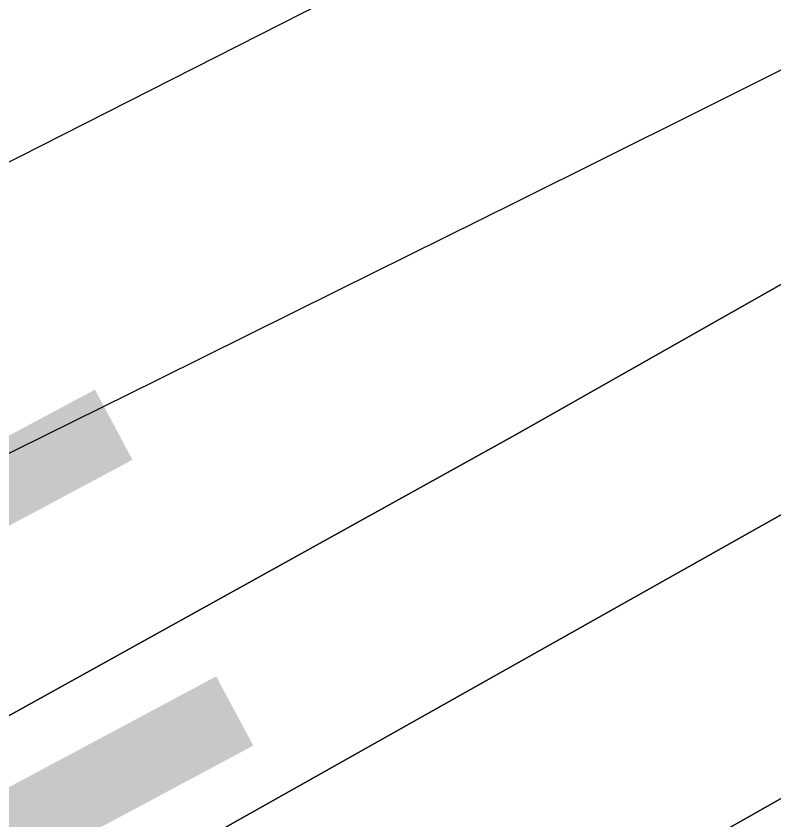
# Model space of a CAD drawing. Extents: x 3445503 to 3483459, y 540493 to 566012.
# Drawn here: x 3477251.8 to 3477357.3, y 552157 to 552268.9 of the extents above; entities that cross this region are included whole.
import ezdxf

# ---------------------------------------------------------------- set-up
doc = ezdxf.new("R2010")
doc.units = 0
for name, color, linetype in [('V-RIVR-EDGE', 7, 'Continuous'), ('V-RRAP-RVMT-IDEN', 7, 'Continuous'), ('V-TOPO-DPTH', 7, 'Continuous'), ('V-TOPO-MAJR', 7, 'Continuous'), ('V-TOPO-MINR', 7, 'Continuous')]:
    doc.layers.add(name, color=color, linetype=linetype)

msp = doc.modelspace()

# ---------------------------------------------------------------- linework, layer by layer
at = {"layer": 'V-RIVR-EDGE'}
msp.add_spline([(3477967.3848833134, 552440.8059690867), (3477956.324274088, 552434.4645256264), (3477946.922800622, 552428.2304005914), (3477938.2208844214, 552423.7327046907), (3477929.172198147, 552419.58349804), (3477921.163822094, 552414.388823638), (3477919.4179374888, 552411.2644546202), (3477918.3664526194, 552407.7907367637), (3477915.2291897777, 552404.3221764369), (3477908.61305155, 552399.8193230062), (3477903.741938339, 552398.0932089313), (3477897.8270765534, 552396.0220439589), (3477895.3893709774, 552394.2899127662), (3477890.1714876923, 552392.9122879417), (3477887.3861524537, 552391.1810163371), (3477883.9004003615, 552387.3656859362), (3477874.497207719, 552380.4363015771), (3477864.3996153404, 552373.8562660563), (3477857.0907965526, 552370.3980207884), (3477852.909785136, 552366.5844095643), (3477848.381144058, 552362.7716579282), (3477844.5451835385, 552357.9142981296), (3477836.8938926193, 552356.5426904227), (3477833.4090001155, 552353.0749896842), (3477830.613349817, 552347.1721621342), (3477822.605833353, 552342.3251173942), (3477810.0688162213, 552333.3176913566), (3477792.657247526, 552321.1936325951), (3477781.52192369, 552316.7019538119), (3477774.9023471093, 552310.8085817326), (3477768.981468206, 552306.3040091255), (3477763.756708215, 552302.1453470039), (3477759.9310627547, 552301.4595431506), (3477756.0985405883, 552297.9927020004), (3477741.122958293, 552286.9055151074), (3477723.7062320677, 552272.6956783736), (3477708.732368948, 552262.3037508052), (3477698.9806870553, 552255.0275963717), (3477689.5869498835, 552251.922138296), (3477683.6652113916, 552247.0699360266), (3477677.043915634, 552240.4813046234), (3477664.1601284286, 552231.8223678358), (3477659.2829980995, 552227.6628461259), (3477652.325247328, 552225.5942599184), (3477646.05759835, 552221.4381765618), (3477633.1695132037, 552211.0410914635), (3477593.4640879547, 552180.5476742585), (3477582.3218874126, 552173.2749581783), (3477570.133359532, 552164.6143022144), (3477532.8716569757, 552138.2864238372), (3477506.055176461, 552118.5377213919), (3477500.1351571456, 552114.3807784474), (3477492.8237595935, 552109.879644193), (3477485.8591321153, 552105.0300206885), (3477479.9494278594, 552105.044633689), (3477473.686936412, 552102.974328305), (3477446.1786349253, 552084.6178636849), (3477429.4631851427, 552072.8397154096), (3477413.0962246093, 552061.4083372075), (3477403.3445427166, 552054.1321827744), (3477399.864807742, 552052.7502600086), (3477395.341324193, 552051.0232863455), (3477385.9467274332, 552047.5701986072), (3477366.105189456, 552036.8426756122), (3477295.433217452, 551995.3016125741), (3477256.0874561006, 551969.6741510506), (3477245.9924424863, 551964.1370045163), (3477236.5866710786, 551956.1647311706), (3477232.406519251, 551952.6987496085), (3477223.3586925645, 551948.89717262), (3477210.8268329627, 551941.975524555), (3477195.5096381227, 551933.3226048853), (3477189.23941038, 551928.1236325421), (3477182.2756424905, 551923.6216386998), (3477175.6646617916, 551921.2045632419), (3477171.836437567, 551919.4758704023), (3477168.3515450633, 551916.0081696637), (3477159.6496288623, 551911.5104737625), (3477143.6328767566, 551901.1211249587), (3477124.4848789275, 551889.6966234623), (3477117.871319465, 551886.2366590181), (3477112.3066661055, 551885.2075234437), (3477107.4346933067, 551883.1337797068), (3477100.8211338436, 551879.6738152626), (3477094.5517656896, 551874.8224725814), (3477091.412783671, 551870.6586529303), (3477085.147713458, 551867.54545856), (3477074.3548617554, 551860.9671422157), (3477058.344126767, 551853.011201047), (3477036.0640236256, 551840.203917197), (3477024.5707550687, 551831.5415420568), (3477014.1263926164, 551825.3099957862), (3477007.5162715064, 551823.2405499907), (3476990.806838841, 551813.8958093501), (3476960.862550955, 551794.5024728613), (3476943.4492630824, 551781.6831547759), (3476927.7818598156, 551771.9882057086), (3476905.500897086, 551758.8332921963), (3476879.0389229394, 551741.8647674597), (3476864.071076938, 551733.9062475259), (3476854.3211142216, 551727.325352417), (3476848.0526056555, 551722.8216393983), (3476839.70175747, 551719.7136025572), (3476833.4427043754, 551719.0338158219), (3476830.31231824, 551718.3462927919), (3476827.173336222, 551714.182473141), (3476822.9949035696, 551711.4117509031), (3476800.371468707, 551700.343474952), (3476764.179302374, 551684.7895373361), (3476719.29037737, 551666.8236817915), (3476694.587181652, 551658.1939710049), (3476687.274064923, 551652.9975774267), (3476681.7085519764, 551651.6208121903), (3476674.7516607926, 551649.8998556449), (3476665.709851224, 551648.5316862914), (3476648.669121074, 551645.7927688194), (3476639.2779626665, 551643.7301997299), (3476627.4490986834, 551639.9354994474), (3476617.009034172, 551635.4421014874), (3476607.2625098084, 551630.2517250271), (3476595.080858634, 551624.3721063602), (3476590.5590942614, 551623.3403920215), (3476578.3920560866, 551623.3704776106), (3476574.5664106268, 551622.6846737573), (3476569.6944378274, 551620.6109300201), (3476563.7744185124, 551616.4539870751), (3476559.595126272, 551613.3356351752), (3476542.5552557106, 551610.944347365), (3476516.4692776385, 551605.4467418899), (3476500.8139086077, 551600.6186080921), (3476493.860455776, 551600.2881701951), (3476490.382439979, 551599.6015067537), (3476484.8160674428, 551597.8771118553), (3476475.769959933, 551594.7707941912), (3476466.7143969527, 551587.8405502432), (3476459.750629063, 551583.3385564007), (3476454.1842565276, 551581.6141615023), (3476446.5243697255, 551576.7662571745), (3476440.255001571, 551571.9149144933), (3476435.0311011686, 551568.1038820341), (3476422.854607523, 551564.3100413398), (3476402.3126526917, 551551.4984595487), (3476381.420489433, 551537.6448483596), (3476372.0198755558, 551531.7583529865), (3476359.8339264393, 551524.140586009), (3476350.7740655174, 551515.4721937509), (3476342.071289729, 551510.6268681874), (3476327.10172455, 551501.9730889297), (3476312.481508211, 551494.0137094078), (3476294.027910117, 551482.2398590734), (3476278.3630856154, 551473.5877989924), (3476258.5155305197, 551460.4268683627), (3476247.7175212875, 551451.7627740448), (3476240.7477362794, 551444.8273725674), (3476231.3445436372, 551437.8979882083), (3476220.5534111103, 551432.0149311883), (3476209.412070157, 551425.0898447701), (3476201.752183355, 551420.2419404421), (3476188.86323862, 551409.4972256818), (3476180.8488454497, 551401.8691436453), (3476169.01310476, 551395.2934060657), (3476157.8666062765, 551386.2825416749), (3476151.592940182, 551379.6930506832), (3476140.805246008, 551375.200512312), (3476129.659607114, 551366.5372775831), (3476121.6409160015, 551357.171047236), (3476113.974152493, 551349.5421056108), (3476103.18130079, 551342.9637892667), (3476089.95590104, 551336.7391197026), (3476064.211535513, 551328.8072470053), (3476038.8070633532, 551317.7458477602), (3476021.0538821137, 551308.0560562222), (3476001.9050246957, 551296.2839250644), (3475987.974050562, 551285.889418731), (3475980.311584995, 551279.9986254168), (3475968.8286314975, 551275.5078062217), (3475961.8691615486, 551272.74396069), (3475958.38169028, 551268.2333709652), (3475953.4976832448, 551261.2928119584), (3475933.6613027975, 551252.651066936), (3475913.8197648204, 551241.923543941), (3475899.54373979, 551232.5727861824), (3475888.3989604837, 551224.2571811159), (3475872.030280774, 551212.1305435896), (3475859.1439148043, 551202.4287178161), (3475843.822422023, 551192.0376498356), (3475828.851137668, 551182.688611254), (3475807.6165022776, 551170.9216376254), (3475790.902771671, 551159.8387486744), (3475778.359737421, 551148.3979150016), (3475750.8454188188, 551127.6080427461), (3475732.386663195, 551113.7484144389), (3475710.1082792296, 551101.6363899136), (3475688.5242950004, 551089.1750165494), (3475657.5457140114, 551073.2605554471), (3475627.610881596, 551057.6911452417), (3475610.205330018, 551048.0004941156), (3475592.8023572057, 551039.3527319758), (3475578.883417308, 551033.8250409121), (3475567.7575489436, 551033.1572884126), (3475559.4084199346, 551030.7445108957), (3475547.22161123, 551022.7791142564), (3475531.193684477, 551007.8705798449), (3475514.128026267, 550995.0504021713), (3475489.7561280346, 550979.8148682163), (3475462.248686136, 550961.8060332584), (3475436.832179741, 550945.8778187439), (3475412.1117922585, 550930.2955147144), (3475404.102556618, 550924.7532106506), (3475394.356891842, 550919.9104638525), (3475383.5657593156, 550914.0274068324), (3475369.9892915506, 550906.4130782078), (3475361.2813582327, 550899.4819746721), (3475348.7563753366, 550895.3413639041), (3475341.099067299, 550891.5363485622), (3475331.346525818, 550883.9125644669), (3475319.5056275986, 550875.251048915), (3475304.183275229, 550864.5123512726), (3475282.257678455, 550854.4852451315), (3475261.025621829, 550843.7611604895), (3475243.971997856, 550835.8077980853), (3475209.5136818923, 550818.5114142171), (3475176.085361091, 550795.9980066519), (3475149.619948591, 550777.6389632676), (3475114.789934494, 550750.6098084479), (3475097.3766466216, 550737.7904903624), (3475087.6146496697, 550726.3427799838), (3475078.202861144, 550715.9370990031), (3475072.9712244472, 550708.9973995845), (3475070.5317996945, 550706.5700090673), (3475067.0529243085, 550705.5357159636), (3475062.1826706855, 550704.1572315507), (3475055.2206219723, 550700.3504970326), (3475048.2534157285, 550694.4579845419), (3475043.3668299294, 550686.4745365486), (3475033.264080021, 550677.8087230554), (3475023.50638101, 550668.099160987), (3475018.97344199, 550662.5482610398), (3475016.528000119, 550657.6874628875), (3475015.1288855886, 550654.2146046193), (3475012.339252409, 550650.7451847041), (3475004.6767868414, 550644.8543913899), (3475000.49319666, 550639.9978911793), (3474998.0511931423, 550636.527611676), (3474987.9467240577, 550627.1665388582), (3474974.703272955, 550613.6416463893), (3474958.329435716, 550599.4292308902), (3474946.4885374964, 550590.7677153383), (3474937.4321149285, 550583.4898417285), (3474926.2856164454, 550574.4789773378), (3474912.7005527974, 550563.388352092), (3474895.6417712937, 550553.3492117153), (3474877.8877304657, 550543.3117905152), (3474859.783481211, 550532.2323399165), (3474849.689327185, 550527.0428230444), (3474846.203575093, 550523.2274926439), (3474838.546267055, 550519.4224773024), (3474826.015267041, 550512.8484588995), (3474803.3961301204, 550503.518331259), (3474763.728526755, 550488.3206191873), (3474757.461737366, 550484.5121654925), (3474754.3296320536, 550483.1293831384), (3474743.1960273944, 550479.3329636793), (3474732.059843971, 550474.4936552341), (3474701.4383481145, 550462.4022608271), (3474681.260355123, 550456.1947830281), (3474669.430631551, 550452.0524530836), (3474656.205231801, 550445.8277835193), (3474651.328101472, 550441.6682618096), (3474649.580497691, 550437.8486334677), (3474646.428621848, 550428.4703688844), (3474639.474309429, 550427.7923013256), (3474629.0385428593, 550425.0370516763), (3474622.08423044, 550424.3589841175), (3474617.2174151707, 550424.3710183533), (3474614.0844502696, 550422.6406063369), (3474611.296536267, 550419.8664457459), (3474606.4228442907, 550417.0974426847), (3474599.8170211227, 550416.7661451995), (3474592.512500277, 550415.0460482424), (3474584.1633712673, 550412.633270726), (3474580.6801979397, 550409.8608293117), (3474579.97806191, 550407.0815111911), (3474579.2707683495, 550402.2164150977), (3474577.524024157, 550398.7444164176), (3474572.3009833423, 550395.2810136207), (3474569.5259631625, 550397.7212979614), (3474568.8350017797, 550399.4611654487), (3474566.39901538, 550398.4242935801), (3474565.003339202, 550396.3419539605), (3474560.8317832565, 550396.3522690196), (3474558.046448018, 550394.620997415), (3474557.349469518, 550393.9274572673), (3474552.8216880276, 550390.4623352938), (3474550.030335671, 550386.2976560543), (3474547.2398429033, 550382.480606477), (3474544.4553672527, 550381.0969645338), (3474541.6777683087, 550382.4943598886), (3474539.93876041, 550382.1510281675), (3474539.237483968, 550379.7193397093), (3474537.4838630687, 550373.4663037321), (3474536.4297994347, 550368.9496968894), (3474533.638447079, 550364.7850176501), (3474528.767333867, 550363.058903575), (3474524.9425479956, 550362.7207293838), (3474521.1297963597, 550367.2493704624), (3474518.3504782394, 550367.9515064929), (3474514.8690240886, 550365.8743244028), (3474513.4733479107, 550363.7919847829), (3474515.539355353, 550355.7913450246), (3474514.1368024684, 550350.9279681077), (3474510.6458928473, 550345.0268597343), (3474504.717277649, 550337.393620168), (3474501.5877511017, 550337.0537268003), (3474494.9827875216, 550337.0700589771), (3474490.1151126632, 550336.7344635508), (3474486.2911863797, 550336.7439190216), (3474483.5049915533, 550334.665017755), (3474481.7616857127, 550332.5835377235), (3474479.668171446, 550329.4600282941), (3474476.1884364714, 550328.0781055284), (3474468.885634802, 550327.0532678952), (3474462.629160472, 550327.4163701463), (3474450.808032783, 550326.750336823), (3474441.4194531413, 550325.7306567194), (3474433.070324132, 550323.3178792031), (3474424.3727058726, 550320.5583316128), (3474416.3677681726, 550316.7541758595), (3474412.183318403, 550311.5500459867), (3474406.9585584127, 550307.3913838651), (3474397.2111744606, 550301.8533777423), (3474391.99586994, 550301.5186419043), (3474386.088744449, 550302.5761438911), (3474381.571278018, 550303.282577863), (3474374.9663144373, 550303.29891004), (3474367.313304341, 550301.232043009), (3474361.396723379, 550298.4656187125), (3474352.692228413, 550292.9250338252), (3474347.1249962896, 550290.8530092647), (3474344.6941674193, 550291.9019153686), (3474343.6555763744, 550293.6426424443), (3474340.8745390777, 550293.6495191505), (3474339.4754245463, 550290.1766608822), (3474332.171763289, 550288.804193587), (3474327.3015096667, 550287.4257091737), (3474316.868321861, 550285.713348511), (3474310.6084091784, 550284.6859321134), (3474304.3545136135, 550286.0919233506), (3474293.2303644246, 550286.119430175), (3474261.933379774, 550282.0252371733), (3474232.365087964, 550274.1028199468), (3474219.840105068, 550269.962209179), (3474206.624160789, 550267.5614658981), (3474200.707579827, 550264.7950416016), (3474193.397901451, 550260.9891666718), (3474172.5229299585, 550254.0881487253), (3474156.866701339, 550248.9123852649), (3474145.3846074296, 550244.7691957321), (3474138.0800865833, 550243.0490987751), (3474131.475123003, 550243.0654309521), (3474123.8212533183, 550240.6509342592), (3474116.8617833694, 550237.8870887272), (3474100.516312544, 550235.1464520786), (3474090.0865630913, 550234.8246100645), (3474081.393242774, 550233.8032107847), (3474068.173860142, 550230.0119488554), (3474051.4764617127, 550225.5340234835), (3474039.295670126, 550220.0020344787), (3474031.2976091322, 550218.9789160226), (3474029.5560224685, 550217.5926953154), (3474028.8504480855, 550213.4228585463), (3474027.1131593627, 550213.77478615), (3474025.036836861, 550217.603869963), (3474021.9098890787, 550218.3068655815), (3474017.0361971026, 550215.53786252), (3474014.6010702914, 550214.8486203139), (3474009.387484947, 550215.2091437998), (3474003.125853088, 550213.4864680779), (3473996.173259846, 550213.5036598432), (3473986.43791013, 550212.8324689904), (3473971.4812387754, 550209.3931346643), (3473947.8217916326, 550201.1084747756), (3473927.9965858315, 550196.985915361), (3473915.481058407, 550196.6692308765), (3473910.9584344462, 550195.2898868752), (3473900.519229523, 550191.1441185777), (3473896.3399372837, 550188.0257666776), (3473890.081743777, 550187.6936096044), (3473880.6914449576, 550185.9786701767), (3473877.557620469, 550183.9006284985), (3473876.1593655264, 550180.7753998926), (3473870.9371843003, 550177.6596267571), (3473863.28589338, 550176.2880190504), (3473852.851845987, 550174.2280287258), (3473846.584197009, 550170.071945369), (3473843.4469341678, 550166.6033850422), (3473829.887658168, 550165.9416496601), (3473817.364394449, 550162.4962982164), (3473797.202733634, 550162.8937839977), (3473790.9393825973, 550160.4758489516), (3473774.2359670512, 550153.5645159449), (3473761.365933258, 550150.4676537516), (3473751.280375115, 550148.7544335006), (3473741.5476041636, 550149.1261316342), (3473732.1598841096, 550148.454081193), (3473721.729275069, 550147.7846095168), (3473708.5133307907, 550145.3838662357), (3473703.986408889, 550142.266373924), (3473699.8036782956, 550137.7575033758), (3473693.194416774, 550136.035687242), (3473684.503675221, 550136.0571769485), (3473676.5099121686, 550136.7722068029), (3473667.814872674, 550135.055548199), (3473650.414478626, 550127.4506750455), (3473634.408041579, 550121.2328821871), (3473613.526193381, 550111.5508269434), (3473599.600376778, 550103.2420985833), (3473599.594359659, 550100.8086909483), (3473599.5814658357, 550095.5942460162), (3473597.494828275, 550095.2517738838), (3473595.7566799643, 550095.256071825), (3473589.510520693, 550099.7907300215), (3473582.56308498, 550101.8936997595), (3473571.0870081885, 550100.1839178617), (3473560.30189278, 550096.7342684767), (3473548.8086242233, 550088.071893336), (3473541.4937883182, 550082.1802404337), (3473536.968585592, 550079.7580074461), (3473530.7095324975, 550079.0782207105), (3473522.3793144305, 550084.3132957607), (3473518.5588265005, 550085.7132698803), (3473509.867225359, 550085.3871299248), (3473487.609471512, 550081.6182172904), (3473463.9594798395, 550077.1574836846), (3473450.746973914, 550076.1472590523), (3473424.3279791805, 550076.5602174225), (3473415.2904675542, 550076.9301963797), (3473413.20039164, 550075.1972055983), (3473411.1094561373, 550073.1165851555), (3473410.044217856, 550064.0807927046), (3473387.095502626, 550062.0517475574), (3473385.3573543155, 550062.0560454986), (3473385.029495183, 550070.052387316), (3473384.336814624, 550071.0969954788), (3473381.21072643, 550072.1476207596), (3473364.172575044, 550070.4515922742), (3473359.2988830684, 550067.6825892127), (3473346.088955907, 550067.7152535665), (3473344.347369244, 550066.3290328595), (3473345.0245772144, 550059.0270907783), (3473343.6306202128, 550057.6400104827), (3473340.5079703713, 550060.081154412), (3473338.0840182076, 550063.9110978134), (3473333.2163433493, 550063.575502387), (3473315.824545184, 550059.4469258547), (3473309.9062450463, 550055.9852422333), (3473306.770701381, 550053.2119412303), (3473302.2523753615, 550053.57074554), (3473296.6954582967, 550055.6702769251), (3473292.871532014, 550055.6797323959), (3473289.7351287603, 550052.5588017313), (3473286.6013042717, 550050.4807600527), (3473283.1284460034, 550051.8798745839), (3473279.3070984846, 550052.9322190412), (3473267.4816728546, 550050.5280374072)], degree=3, dxfattribs=at)
at = {"layer": 'V-TOPO-DPTH'}
for points in [[(3478795.8217256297, 553002.607331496), (3478369.6151839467, 552746.7821601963), (3478365.812279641, 552744.4944557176), (3478363.9126189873, 552743.3476320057), (3478360.4443861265, 552741.2489035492), (3478359.3297852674, 552740.5767688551), (3478355.9743934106, 552738.5797733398), (3478352.606277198, 552736.6041901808), (3478351.4822714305, 552735.9478819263), (3477636.859269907, 552319.2872022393), (3477615.8677123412, 552307.0697273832), (3477594.863652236, 552294.8738229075), (3477573.840838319, 552282.7102740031), (3477552.8055218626, 552270.5682954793), (3477531.7468258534, 552258.4670159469), (3477510.6694599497, 552246.3984308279), (3477489.5640892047, 552234.3788873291), (3477468.4400485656, 552222.3920382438), (3476838.64717599, 551865.9830362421)], [(3476838.64717599, 551865.9830362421), (3477468.4400485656, 552222.3920382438), (3477489.5640892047, 552234.3788873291), (3477510.6694599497, 552246.3984308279), (3477531.7468258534, 552258.4670159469), (3477552.8055218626, 552270.5682954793), (3477573.840838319, 552282.7102740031), (3477594.863652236, 552294.8738229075), (3477615.8677123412, 552307.0697273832), (3477636.859269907, 552319.2872022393), (3478351.4822714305, 552735.9478819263), (3478352.606277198, 552736.6041901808), (3478355.9743934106, 552738.5797733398), (3478359.3297852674, 552740.5767688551), (3478360.4443861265, 552741.2489035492), (3478363.9126189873, 552743.3476320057), (3478365.812279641, 552744.4944557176), (3478369.6151839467, 552746.7821601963), (3478795.8217256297, 553002.607331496)], [(3477007.205247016, 552045.4167570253), (3477086.6238187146, 552085.014014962), (3477165.528472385, 552125.5881681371), (3477243.662249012, 552167.6276641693), (3477321.2821076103, 552210.6440554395), (3477453.1137817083, 552285.3207769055), (3477464.3955162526, 552291.7938913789), (3477475.6285476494, 552298.349411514), (3477486.7885243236, 552305.0285401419), (3477497.8997978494, 552311.7900744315), (3478125.756246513, 552698.62440663), (3478155.826228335, 552717.0782141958), (3478185.939193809, 552735.4613319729), (3478216.116634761, 552753.738415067), (3478246.3370593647, 552771.9448083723), (3478276.6303135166, 552790.0293658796), (3478306.9776862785, 552808.0221718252), (3478337.406236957, 552825.8773504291), (3478367.888906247, 552843.6407774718), (3478555.6790117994, 552952.5044008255)], [(3478555.6790117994, 552952.5044008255), (3478367.888906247, 552843.6407774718), (3478337.406236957, 552825.8773504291), (3478306.9776862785, 552808.0221718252), (3478276.6303135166, 552790.0293658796), (3478246.3370593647, 552771.9448083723), (3478216.116634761, 552753.738415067), (3478185.939193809, 552735.4613319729), (3478155.826228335, 552717.0782141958), (3478125.756246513, 552698.62440663), (3477497.8997978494, 552311.7900744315), (3477486.7885243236, 552305.0285401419), (3477475.6285476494, 552298.349411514), (3477464.3955162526, 552291.7938913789), (3477453.1137817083, 552285.3207769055), (3477321.2821076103, 552210.6440554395), (3477243.662249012, 552167.6276641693), (3477165.528472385, 552125.5881681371), (3477086.6238187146, 552085.014014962), (3477007.205247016, 552045.4167570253)], [(3478457.8247094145, 552846.6201473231), (3478367.3661732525, 552793.5611016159), (3478349.0562487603, 552782.8093317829), (3478330.753305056, 552772.0457047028), (3478312.4608325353, 552761.2642917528), (3478294.175340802, 552750.4710215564), (3478057.400117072, 552610.5558814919), (3477963.0148750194, 552554.7177478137), (3477868.6671346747, 552498.8163929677), (3477774.375646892, 552442.8202063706), (3477680.121660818, 552386.760798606), (3477538.480085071, 552302.4202688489), (3477515.0241686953, 552288.5715624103), (3477491.5004683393, 552274.8399774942), (3477467.875092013, 552261.2840748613), (3477444.181931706, 552247.8452937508), (3477063.616202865, 552033.8583972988), (3476966.8010239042, 551979.8015569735)], [(3478457.8247094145, 552846.6201473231), (3478367.3661732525, 552793.5611016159), (3478349.0562487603, 552782.8093317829), (3478330.753305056, 552772.0457047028), (3478312.4608325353, 552761.2642917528), (3478294.175340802, 552750.4710215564), (3478057.400117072, 552610.5558814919), (3477963.0148750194, 552554.7177478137), (3477868.6671346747, 552498.8163929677), (3477774.375646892, 552442.8202063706), (3477680.121660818, 552386.760798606), (3477538.480085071, 552302.4202688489), (3477515.0241686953, 552288.5715624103), (3477491.5004683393, 552274.8399774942), (3477467.875092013, 552261.2840748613), (3477444.181931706, 552247.8452937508), (3477063.616202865, 552033.8583972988), (3476966.8010239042, 551979.8015569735)]]:
    msp.add_lwpolyline(points, dxfattribs=at)
at = {"layer": 'V-TOPO-MAJR'}
msp.add_lwpolyline([(3476873.7642896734, 552021.8194914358), (3477271.6177008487, 552218.3751391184), (3477296.517975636, 552230.7016242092), (3477321.4050782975, 552243.0545936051), (3477346.2724227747, 552255.4472894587), (3477371.1265951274, 552267.8664696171), (3477399.0430488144, 552281.8436827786), (3477409.882520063, 552287.3812185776), (3477420.6599023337, 552293.034815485), (3477431.3441511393, 552298.8625040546), (3477441.966310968, 552304.8062537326), (3477460.1392742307, 552315.1696141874), (3477463.10100536, 552316.8955556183), (3477464.5687251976, 552317.7806062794), (3477466.02987217, 552318.6766969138), (3477546.805005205, 552368.8415476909), (3477588.63726585, 552394.8468374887), (3477630.4541641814, 552420.8767824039), (3477672.2480190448, 552446.9437099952), (3477714.0265115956, 552473.0352927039)], dxfattribs=at)
at = {"layer": 'V-TOPO-MINR'}
for points in [[(3476838.64717599, 551865.9830362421), (3477468.4400485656, 552222.3920382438), (3477489.5640892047, 552234.3788873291), (3477510.6694599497, 552246.3984308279), (3477531.7468258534, 552258.4670159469), (3477552.8055218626, 552270.5682954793), (3477573.840838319, 552282.7102740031), (3477594.863652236, 552294.8738229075), (3477615.8677123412, 552307.0697273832), (3477636.859269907, 552319.2872022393), (3478351.4822714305, 552735.9478819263), (3478352.606277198, 552736.6041901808), (3478355.9743934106, 552738.5797733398), (3478359.3297852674, 552740.5767688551), (3478360.4443861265, 552741.2489035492), (3478363.9126189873, 552743.3476320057), (3478365.812279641, 552744.4944557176), (3478369.6151839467, 552746.7821601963), (3478795.8217256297, 553002.607331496)], [(3477007.205247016, 552045.4167570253), (3477086.6238187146, 552085.014014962), (3477165.528472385, 552125.5881681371), (3477243.662249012, 552167.6276641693), (3477321.2821076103, 552210.6440554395), (3477453.1137817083, 552285.3207769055), (3477464.3955162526, 552291.7938913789), (3477475.6285476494, 552298.349411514), (3477486.7885243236, 552305.0285401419), (3477497.8997978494, 552311.7900744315), (3478125.756246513, 552698.62440663), (3478155.826228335, 552717.0782141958), (3478185.939193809, 552735.4613319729), (3478216.116634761, 552753.738415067), (3478246.3370593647, 552771.9448083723), (3478276.6303135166, 552790.0293658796), (3478306.9776862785, 552808.0221718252), (3478337.406236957, 552825.8773504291), (3478367.888906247, 552843.6407774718), (3478555.6790117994, 552952.5044008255)], [(3476933.45858153, 552088.4546467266), (3477061.062247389, 552152.6093960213), (3477188.526516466, 552217.0425384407), (3477382.705988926, 552315.5991180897), (3477412.8456070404, 552331.2033784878), (3477442.811510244, 552347.1282564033), (3477472.5168410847, 552363.5340605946), (3477502.0484570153, 552380.2604823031), (3477561.754856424, 552414.7161667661), (3477620.8450927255, 552449.1856205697), (3477679.7164203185, 552484.0211096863), (3477738.2593848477, 552519.4056517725), (3477796.583440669, 552555.1562291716), (3478243.849862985, 552832.2003871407), (3478260.5937238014, 552842.5584102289), (3478277.345557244, 552852.903506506), (3478294.109349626, 552863.2292125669), (3478310.881114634, 552873.5419918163), (3478412.313377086, 552935.8307656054)], [(3476966.8010239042, 551979.8015569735), (3477063.616202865, 552033.8583972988), (3477444.181931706, 552247.8452937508), (3477467.875092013, 552261.2840748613), (3477491.5004683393, 552274.8399774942), (3477515.0241686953, 552288.5715624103), (3477538.480085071, 552302.4202688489), (3477680.121660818, 552386.760798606), (3477774.375646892, 552442.8202063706), (3477868.6671346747, 552498.8163929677), (3477963.0148750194, 552554.7177478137), (3478057.400117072, 552610.5558814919), (3478294.175340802, 552750.4710215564), (3478312.4608325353, 552761.2642917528), (3478330.753305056, 552772.0457047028), (3478349.0562487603, 552782.8093317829), (3478367.3661732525, 552793.5611016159), (3478457.8247094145, 552846.6201473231)]]:
    msp.add_lwpolyline(points, dxfattribs=at)

# ---------------------------------------------------------------- texts
at = {"layer": 'V-RRAP-RVMT-IDEN'}
msp.add_text('VACHERIE', height=99.99979600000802, rotation=28.113995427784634, dxfattribs=at).set_placement((3476714.329540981, 551810.538672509))

doc.saveas('drawing.dxf')
